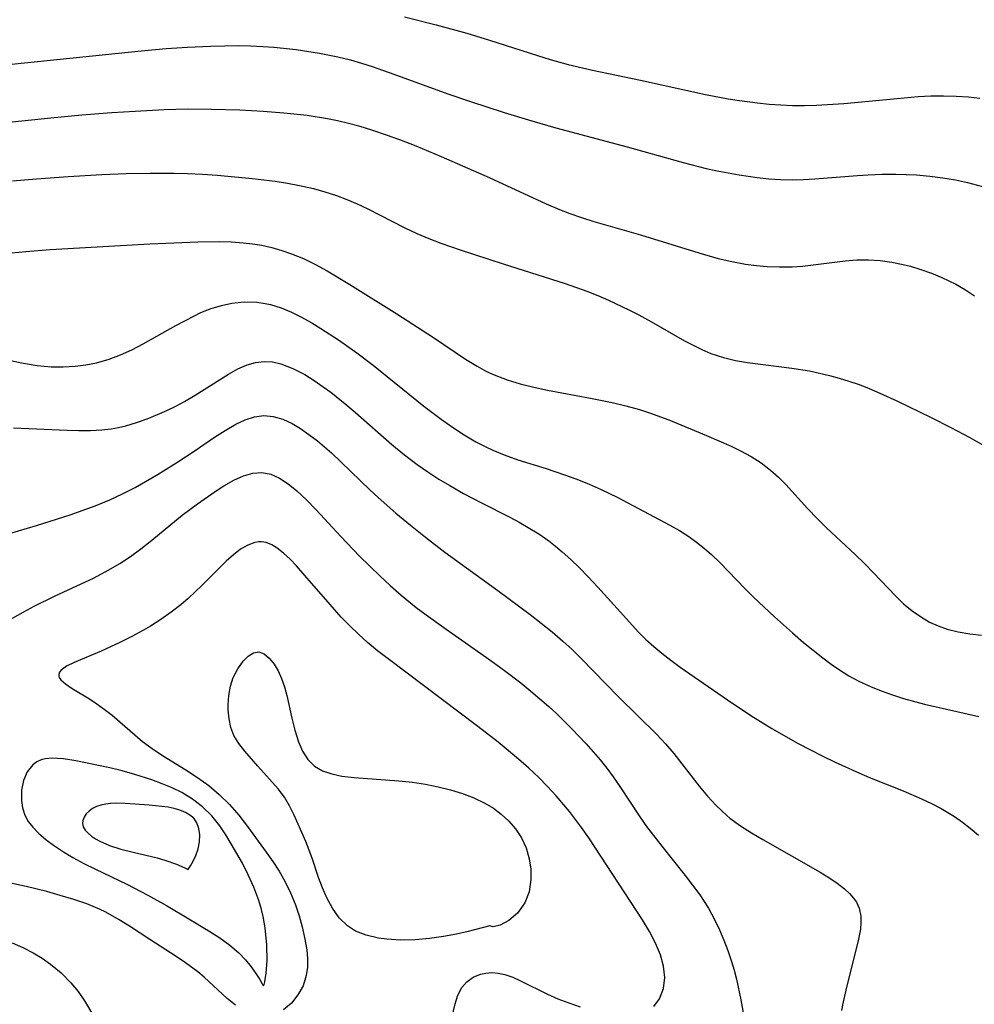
# Model space of a CAD drawing. Header units: inches. Extents: x 1073367 to 1082519, y 1569854 to 1574957.
# Tile 472 of 565: x 1079706 to 1079833, y 1573620 to 1573750. Entities that reach past the tile are written whole.
import ezdxf

# ---------------------------------------------------------------- set-up
doc = ezdxf.new("R2010")
doc.units = ezdxf.units.IN
doc.header["$MEASUREMENT"] = 0
doc.layers.add('CGG_CurvaNivelLidar_v1', color=7, linetype='Continuous', lineweight=30, true_color=0x008008)

msp = doc.modelspace()

# ---------------------------------------------------------------- linework, layer by layer
at = {"layer": 'CGG_CurvaNivelLidar_v1'}
for points in [[(1079757.2036, 1573750.4635, 75.5), (1079761.4019, 1573749.4158, 75.5), (1079765.4342, 1573748.3013, 75.5), (1079768.4692, 1573747.3744, 75.5), (1079774.7905, 1573745.3512, 75.5), (1079776.4644, 1573744.8396, 75.5), (1079778.8634, 1573744.1695, 75.5), (1079782.1012, 1573743.4103, 75.5), (1079788.446, 1573742.1034, 75.5), (1079797.0485, 1573740.2089, 75.5), (1079800.0295, 1573739.6476, 75.5), (1079801.5163, 1573739.4113, 75.5), (1079803.9275, 1573739.093, 75.5), (1079805.4577, 1573738.9355, 75.5), (1079806.99, 1573738.8193, 75.5), (1079808.5244, 1573738.7547, 75.5), (1079810.1227, 1573738.7501, 75.5), (1079811.7231, 1573738.7982, 75.5), (1079815.3269, 1573739.0322, 75.5), (1079822.375, 1573739.6917, 75.5), (1079825.1663, 1573739.92, 75.5), (1079826.8453, 1573740.0068, 75.5), (1079828.5214, 1573740.0349, 75.5), (1079830.1758, 1573739.9917, 75.5), (1079831.8241, 1573739.8802, 75.5), (1079833.312, 1573739.7224, 75.5)], [(1079702.1762, 1573743.8916, 75), (1079722.3766, 1573745.9809, 75), (1079725.6612, 1573746.2781, 75), (1079728.5197, 1573746.4719, 75), (1079731.5634, 1573746.6064, 75), (1079733.3774, 1573746.653, 75), (1079735.1899, 1573746.6656, 75), (1079736.84, 1573746.6373, 75), (1079738.4871, 1573746.5641, 75), (1079739.9152, 1573746.4604, 75), (1079742.8935, 1573746.1474, 75), (1079745.9831, 1573745.6855, 75), (1079748.3937, 1573745.1943, 75), (1079750.0563, 1573744.7752, 75), (1079751.498, 1573744.3572, 75), (1079752.9299, 1573743.9004, 75), (1079755.8048, 1573742.8945, 75), (1079762.9494, 1573740.3004, 75), (1079765.9218, 1573739.2699, 75), (1079770.3827, 1573737.821, 75), (1079774.0758, 1573736.7061, 75), (1079777.2294, 1573735.8032, 75), (1079786.666, 1573733.2703, 75), (1079794.0694, 1573731.2011, 75), (1079797.1208, 1573730.4305, 75), (1079798.5559, 1573730.111, 75), (1079801.487, 1573729.5636, 75), (1079803.8831, 1573729.226, 75), (1079805.421, 1573729.0699, 75), (1079806.9609, 1573728.9691, 75), (1079808.5023, 1573728.9329, 75), (1079810.0017, 1573728.9651, 75), (1079811.5021, 1573729.0484, 75), (1079817.123, 1573729.5093, 75), (1079818.5564, 1573729.5979, 75), (1079820.3832, 1573729.6583, 75), (1079822.2104, 1573729.6634, 75), (1079824.9434, 1573729.5672, 75), (1079826.7004, 1573729.4192, 75), (1079828.4479, 1573729.1939, 75), (1079830.0867, 1573728.9058, 75), (1079831.713, 1573728.5499, 75), (1079833.6983, 1573728.0245, 75)], [(1079705.3029, 1573736.5962, 74.5), (1079710.3975, 1573737.128, 74.5), (1079714.5094, 1573737.4994, 74.5), (1079718.5064, 1573737.8134, 74.5), (1079721.5703, 1573738.0166, 74.5), (1079725.433, 1573738.2119, 74.5), (1079728.5174, 1573738.2959, 74.5), (1079731.684, 1573738.2841, 74.5), (1079735.4205, 1573738.1599, 74.5), (1079738.5133, 1573737.9887, 74.5), (1079741.2613, 1573737.7792, 74.5), (1079744.341, 1573737.4564, 74.5), (1079747.0311, 1573737.0466, 74.5), (1079748.3625, 1573736.7782, 74.5), (1079749.779, 1573736.4338, 74.5), (1079751.1851, 1573736.0413, 74.5), (1079752.9806, 1573735.4847, 74.5), (1079754.7656, 1573734.8813, 74.5), (1079756.5406, 1573734.2385, 74.5), (1079758.7067, 1573733.4003, 74.5), (1079762.0768, 1573731.9929, 74.5), (1079768.4172, 1573729.2355, 74.5), (1079775.9401, 1573725.7622, 74.5), (1079777.7012, 1573725.0004, 74.5), (1079779.0846, 1573724.4577, 74.5), (1079780.6228, 1573723.9195, 74.5), (1079782.2737, 1573723.4, 74.5), (1079788.4094, 1573721.6393, 74.5), (1079796.1354, 1573719.2568, 74.5), (1079798.7104, 1573718.514, 74.5), (1079800.5184, 1573718.1003, 74.5), (1079802.3426, 1573717.7798, 74.5), (1079803.7709, 1573717.5947, 74.5), (1079805.2028, 1573717.4669, 74.5), (1079806.8396, 1573717.3956, 74.5), (1079808.4741, 1573717.4149, 74.5), (1079809.8794, 1573717.51, 74.5), (1079811.2807, 1573717.6582, 74.5), (1079815.5264, 1573718.1891, 74.5), (1079817.0567, 1573718.3168, 74.5), (1079818.5823, 1573718.3507, 74.5), (1079820.131, 1573718.2558, 74.5), (1079821.6719, 1573718.042, 74.5), (1079823.2016, 1573717.7273, 74.5), (1079824.1354, 1573717.4891, 74.5), (1079825.5388, 1573717.068, 74.5), (1079826.9209, 1573716.5775, 74.5), (1079828.2755, 1573716.0173, 74.5), (1079829.2196, 1573715.5742, 74.5), (1079830.1445, 1573715.0959, 74.5), (1079831.4174, 1573714.3604, 74.5), (1079832.6395, 1573713.5533, 74.5)], [(1079705.3435, 1573728.7841, 74), (1079708.5046, 1573729.0687, 74), (1079712.6976, 1573729.3751, 74), (1079717.1785, 1573729.6306, 74), (1079720.3984, 1573729.749, 74), (1079723.5734, 1573729.8116, 74), (1079726.6896, 1573729.8085, 74), (1079728.5151, 1573729.7647, 74), (1079730.4822, 1573729.6758, 74), (1079732.4458, 1573729.5464, 74), (1079737.0959, 1573729.1102, 74), (1079740.1139, 1573728.7203, 74), (1079741.7208, 1573728.4618, 74), (1079743.3156, 1573728.1611, 74), (1079745.1488, 1573727.7485, 74), (1079746.6904, 1573727.3336, 74), (1079748.2074, 1573726.8476, 74), (1079749.5972, 1573726.3206, 74), (1079750.9637, 1573725.7315, 74), (1079752.3603, 1573725.069, 74), (1079757.2692, 1573722.5677, 74), (1079758.8568, 1573721.8195, 74), (1079760.418, 1573721.1595, 74), (1079762.004, 1573720.5513, 74), (1079764.5711, 1573719.6523, 74), (1079770.2425, 1573717.7895, 74), (1079778.4506, 1573715.1938, 74), (1079781.3415, 1573714.1661, 74), (1079782.7698, 1573713.6042, 74), (1079784.1807, 1573713.0057, 74), (1079786.8664, 1573711.7364, 74), (1079788.2293, 1573711.0363, 74), (1079789.8834, 1573710.1292, 74), (1079794.2684, 1573707.6374, 74), (1079795.4041, 1573707.0372, 74), (1079796.5508, 1573706.4791, 74), (1079797.7524, 1573705.9628, 74), (1079799.4213, 1573705.3929, 74), (1079800.9782, 1573705.0184, 74), (1079802.5681, 1573704.7431, 74), (1079808.4633, 1573704.0209, 74), (1079810.7985, 1573703.6321, 74), (1079812.1303, 1573703.3512, 74), (1079813.4547, 1573703.0291, 74), (1079814.719, 1573702.6804, 74), (1079815.9731, 1573702.2928, 74), (1079817.2151, 1573701.8643, 74), (1079818.3678, 1573701.4244, 74), (1079819.6952, 1573700.8752, 74), (1079822.3221, 1573699.692, 74), (1079826.9032, 1573697.4897, 74), (1079829.4945, 1573696.1689, 74), (1079831.9813, 1573694.8293, 74), (1079834.7605, 1573693.2447, 74)], [(1079704.3178, 1573719.1706, 73.5), (1079707.1126, 1573719.4444, 73.5), (1079710.3275, 1573719.7011, 73.5), (1079723.496, 1573720.456, 73.5), (1079729.8739, 1573720.7262, 73.5), (1079732.7749, 1573720.7479, 73.5), (1079734.3282, 1573720.6981, 73.5), (1079735.8691, 1573720.5924, 73.5), (1079737.1069, 1573720.4554, 73.5), (1079738.3314, 1573720.2592, 73.5), (1079739.6609, 1573719.9624, 73.5), (1079740.9717, 1573719.588, 73.5), (1079742.2638, 1573719.1453, 73.5), (1079743.8627, 1573718.4965, 73.5), (1079745.4409, 1573717.7346, 73.5), (1079746.9891, 1573716.89, 73.5), (1079749.9925, 1573715.0855, 73.5), (1079756.2082, 1573711.2021, 73.5), (1079761.0238, 1573708.0708, 73.5), (1079765.2792, 1573705.1984, 73.5), (1079766.8067, 1573704.2521, 73.5), (1079768.0597, 1573703.5719, 73.5), (1079769.0564, 1573703.1033, 73.5), (1079770.7696, 1573702.4485, 73.5), (1079772.516, 1573701.9269, 73.5), (1079774.3024, 1573701.4921, 73.5), (1079776.1166, 1573701.1118, 73.5), (1079781.8087, 1573700.0476, 73.5), (1079784.693, 1573699.4648, 73.5), (1079786.5085, 1573699.0365, 73.5), (1079788.3011, 1573698.5378, 73.5), (1079789.6088, 1573698.1128, 73.5), (1079792.1894, 1573697.1595, 73.5), (1079797.1831, 1573695.1145, 73.5), (1079800.4103, 1573693.6891, 73.5), (1079801.648, 1573693.0835, 73.5), (1079803.0505, 1573692.3138, 73.5), (1079804.3902, 1573691.4633, 73.5), (1079805.65, 1573690.5147, 73.5), (1079806.6714, 1573689.5995, 73.5), (1079807.6419, 1573688.6191, 73.5), (1079810.5404, 1573685.4258, 73.5), (1079811.8301, 1573684.0644, 73.5), (1079813.0572, 1573682.8586, 73.5), (1079816.8248, 1573679.3359, 73.5), (1079818.0455, 1573678.1511, 73.5), (1079819.2759, 1573676.9032, 73.5), (1079822.1503, 1573673.8786, 73.5), (1079823.2415, 1573672.8449, 73.5), (1079824.387, 1573671.8921, 73.5), (1079825.5949, 1573671.0426, 73.5), (1079826.6793, 1573670.4179, 73.5), (1079827.8116, 1573669.8912, 73.5), (1079828.9882, 1573669.4692, 73.5), (1079830.4661, 1573669.1013, 73.5), (1079831.9904, 1573668.8541, 73.5), (1079833.5484, 1573668.6863, 73.5)], [(1079701.5202, 1573705.8054, 73), (1079706.527, 1573704.6942, 73), (1079708.5896, 1573704.3475, 73), (1079710.4454, 1573704.1919, 73), (1079712.0544, 1573704.1775, 73), (1079713.6584, 1573704.2725, 73), (1079715.0582, 1573704.4491, 73), (1079716.4425, 1573704.7165, 73), (1079718.1481, 1573705.1912, 73), (1079719.6219, 1573705.7469, 73), (1079721.1465, 1573706.4423, 73), (1079722.6473, 1573707.2131, 73), (1079726.9706, 1573709.6231, 73), (1079729.3183, 1573710.8944, 73), (1079730.2696, 1573711.352, 73), (1079731.6091, 1573711.8861, 73), (1079732.9781, 1573712.3028, 73), (1079734.3665, 1573712.5965, 73), (1079736.0217, 1573712.7699, 73), (1079737.6735, 1573712.7318, 73), (1079738.7618, 1573712.5727, 73), (1079739.4835, 1573712.4051, 73), (1079740.871, 1573711.9631, 73), (1079742.2426, 1573711.3954, 73), (1079743.6001, 1573710.7294, 73), (1079744.9445, 1573709.9857, 73), (1079746.1335, 1573709.2703, 73), (1079748.4879, 1573707.7354, 73), (1079750.8966, 1573706.0432, 73), (1079753.0814, 1573704.3874, 73), (1079759.7588, 1573698.9894, 73), (1079762.0758, 1573697.2321, 73), (1079763.5669, 1573696.1759, 73), (1079765.0867, 1573695.1777, 73), (1079766.6447, 1573694.2564, 73), (1079768.0484, 1573693.5297, 73), (1079768.8728, 1573693.1495, 73), (1079770.3855, 1573692.5332, 73), (1079772.2184, 1573691.8888, 73), (1079775.9422, 1573690.7133, 73), (1079778.3791, 1573689.902, 73), (1079780.0147, 1573689.3038, 73), (1079781.6308, 1573688.6595, 73), (1079783.2219, 1573687.9623, 73), (1079785.3431, 1573686.9266, 73), (1079790.9085, 1573684.0006, 73), (1079792.2932, 1573683.2496, 73), (1079793.5778, 1573682.5036, 73), (1079794.8269, 1573681.7098, 73), (1079796.0295, 1573680.8551, 73), (1079796.9517, 1573680.1187, 73), (1079797.8375, 1573679.3377, 73), (1079798.9545, 1573678.2509, 73), (1079802.2136, 1573674.852, 73), (1079803.3304, 1573673.7408, 73), (1079806.1497, 1573671.0934, 73), (1079808.5316, 1573668.9668, 73), (1079809.9897, 1573667.7186, 73), (1079812.5485, 1573665.6603, 73), (1079813.6465, 1573664.8488, 73), (1079814.7702, 1573664.0799, 73), (1079816.0144, 1573663.3119, 73), (1079817.296, 1573662.6098, 73), (1079818.8565, 1573661.8713, 73), (1079820.2877, 1573661.294, 73), (1079821.749, 1573660.7789, 73), (1079823.2158, 1573660.3179, 73), (1079826.0016, 1573659.5655, 73), (1079833.1838, 1573657.9337, 73)], [(1079705.4691, 1573696.1156, 72.5), (1079712.5952, 1573695.7944, 72.5), (1079714.1306, 1573695.7506, 72.5), (1079715.6551, 1573695.7577, 72.5), (1079717.1665, 1573695.8422, 72.5), (1079718.3924, 1573695.9891, 72.5), (1079719.3676, 1573696.166, 72.5), (1079720.3339, 1573696.3916, 72.5), (1079721.7564, 1573696.806, 72.5), (1079723.1602, 1573697.2979, 72.5), (1079724.5452, 1573697.8516, 72.5), (1079725.7523, 1573698.3839, 72.5), (1079726.9389, 1573698.9565, 72.5), (1079728.0992, 1573699.5726, 72.5), (1079729.5267, 1573700.4154, 72.5), (1079733.911, 1573703.2132, 72.5), (1079735.1402, 1573703.9, 72.5), (1079736.3763, 1573704.4458, 72.5), (1079737.502, 1573704.7662, 72.5), (1079738.6411, 1573704.8948, 72.5), (1079739.7542, 1573704.8164, 72.5), (1079740.8691, 1573704.5622, 72.5), (1079742.4395, 1573703.9636, 72.5), (1079744.0031, 1573703.1488, 72.5), (1079745.2402, 1573702.3826, 72.5), (1079746.4693, 1573701.5361, 72.5), (1079747.4434, 1573700.8149, 72.5), (1079749.5755, 1573699.118, 72.5), (1079750.7316, 1573698.1461, 72.5), (1079755.552, 1573693.916, 72.5), (1079757.2237, 1573692.5189, 72.5), (1079758.8863, 1573691.2454, 72.5), (1079760.2935, 1573690.265, 72.5), (1079761.7352, 1573689.3373, 72.5), (1079763.2057, 1573688.4565, 72.5), (1079765.0234, 1573687.4416, 72.5), (1079767.3892, 1573686.2, 72.5), (1079771.1631, 1573684.2874, 72.5), (1079772.3853, 1573683.6311, 72.5), (1079773.5854, 1573682.9416, 72.5), (1079774.9634, 1573682.0718, 72.5), (1079776.2949, 1573681.1358, 72.5), (1079777.1929, 1573680.4421, 72.5), (1079778.066, 1573679.7161, 72.5), (1079779.2269, 1573678.6717, 72.5), (1079780.3502, 1573677.5823, 72.5), (1079781.4429, 1573676.458, 72.5), (1079782.768, 1573675.0265, 72.5), (1079786.1651, 1573671.2616, 72.5), (1079788.1311, 1573669.1402, 72.5), (1079789.1531, 1573668.1251, 72.5), (1079790.1849, 1573667.1888, 72.5), (1079791.255, 1573666.2942, 72.5), (1079792.4628, 1573665.3538, 72.5), (1079793.699, 1573664.4459, 72.5), (1079799.9613, 1573660.1037, 72.5), (1079803.0147, 1573658.062, 72.5), (1079805.827, 1573656.3288, 72.5), (1079809.2864, 1573654.3655, 72.5), (1079812.4484, 1573652.7245, 72.5), (1079814.1744, 1573651.879, 72.5), (1079817.3205, 1573650.444, 72.5), (1079818.7358, 1573649.8478, 72.5), (1079823.2011, 1573648.073, 72.5), (1079825.6138, 1573647.0402, 72.5), (1079826.9361, 1573646.412, 72.5), (1079828.2262, 1573645.7313, 72.5), (1079829.9523, 1573644.6749, 72.5), (1079831.0098, 1573643.9336, 72.5), (1079832.0324, 1573643.1446, 72.5), (1079833.1358, 1573642.2103, 72.5)], [(1079702.5473, 1573681.4367, 72), (1079708.513, 1573683.1725, 72), (1079712.9854, 1573684.6002, 72), (1079716.2887, 1573685.7804, 72), (1079718.234, 1573686.5642, 72), (1079719.9108, 1573687.3543, 72), (1079721.5564, 1573688.2221, 72), (1079724.6021, 1573689.9707, 72), (1079727.0877, 1573691.501, 72), (1079729.3743, 1573693.0088, 72), (1079732.0704, 1573694.8542, 72), (1079733.4902, 1573695.7721, 72), (1079734.8962, 1573696.5806, 72), (1079736.1375, 1573697.1622, 72), (1079737.3746, 1573697.5647, 72), (1079738.6103, 1573697.7289, 72), (1079739.8542, 1573697.6061, 72), (1079741.0959, 1573697.2344, 72), (1079742.3321, 1573696.6659, 72), (1079743.4573, 1573696.0069, 72), (1079744.5731, 1573695.2429, 72), (1079745.678, 1573694.3947, 72), (1079747.5404, 1573692.7878, 72), (1079752.6119, 1573687.926, 72), (1079753.7446, 1573686.8794, 72), (1079756.0605, 1573684.8336, 72), (1079757.9865, 1573683.2144, 72), (1079759.9735, 1573681.6284, 72), (1079762.5633, 1573679.6709, 72), (1079769.5498, 1573674.5757, 72), (1079773.8202, 1573671.3939, 72), (1079776.7371, 1573669.0979, 72), (1079778.1638, 1573667.885, 72), (1079779.3985, 1573666.7602, 72), (1079780.5971, 1573665.5986, 72), (1079785.5253, 1573660.5109, 72), (1079790.5861, 1573655.5344, 72), (1079791.739, 1573654.2898, 72), (1079792.841, 1573653.003, 72), (1079796.1962, 1573648.7124, 72), (1079797.2827, 1573647.3989, 72), (1079798.4231, 1573646.1472, 72), (1079799.8445, 1573644.814, 72), (1079800.2632, 1573644.4714, 72), (1079801.6497, 1573643.4578, 72), (1079803.1062, 1573642.5237, 72), (1079804.6053, 1573641.6372, 72), (1079812.1822, 1573637.3043, 72), (1079813.3428, 1573636.6013, 72), (1079814.4296, 1573635.88, 72), (1079815.4141, 1573635.1233, 72), (1079816.0657, 1573634.521, 72), (1079816.624, 1573633.8808, 72), (1079816.9892, 1573633.3392, 72), (1079817.3593, 1573632.5396, 72), (1079817.58, 1573631.4996, 72), (1079817.5994, 1573630.66, 72), (1079817.5192, 1573629.7858, 72), (1079817.2787, 1573628.4575, 72), (1079815.6001, 1573621.7226, 72), (1079815.2099, 1573619.9474, 72), (1079815.0397, 1573619.0258, 72)], [(1079705.3373, 1573670.9237, 71.5), (1079706.7557, 1573671.7383, 71.5), (1079708.1983, 1573672.5121, 71.5), (1079711.0133, 1573673.8797, 71.5), (1079716.0536, 1573676.2211, 71.5), (1079718.1091, 1573677.3015, 71.5), (1079719.5561, 1573678.1695, 71.5), (1079720.9623, 1573679.1057, 71.5), (1079722.3289, 1573680.1021, 71.5), (1079723.7641, 1573681.2357, 71.5), (1079727.803, 1573684.5344, 71.5), (1079729.8193, 1573686.0596, 71.5), (1079732.1627, 1573687.6986, 71.5), (1079733.3185, 1573688.4333, 71.5), (1079734.641, 1573689.184, 71.5), (1079735.8936, 1573689.7571, 71.5), (1079737.1252, 1573690.1243, 71.5), (1079738.3351, 1573690.2144, 71.5), (1079739.522, 1573689.971, 71.5), (1079740.6883, 1573689.4444, 71.5), (1079741.8365, 1573688.6994, 71.5), (1079742.9676, 1573687.7867, 71.5), (1079744.249, 1573686.5835, 71.5), (1079745.5207, 1573685.267, 71.5), (1079748.7679, 1573681.7251, 71.5), (1079751.2722, 1573679.1297, 71.5), (1079753.9333, 1573676.5332, 71.5), (1079755.3308, 1573675.2394, 71.5), (1079756.7577, 1573673.9817, 71.5), (1079758.7543, 1573672.3521, 71.5), (1079760.0612, 1573671.3624, 71.5), (1079762.7266, 1573669.4513, 71.5), (1079768.4819, 1573665.4095, 71.5), (1079770.4167, 1573664.002, 71.5), (1079772.5804, 1573662.3527, 71.5), (1079773.9109, 1573661.284, 71.5), (1079776.2888, 1573659.2344, 71.5), (1079777.3408, 1573658.2603, 71.5), (1079779.3365, 1573656.291, 71.5), (1079781.2355, 1573654.2886, 71.5), (1079782.163, 1573653.2563, 71.5), (1079783.0774, 1573652.1785, 71.5), (1079783.9576, 1573651.074, 71.5), (1079784.8009, 1573649.9425, 71.5), (1079785.7052, 1573648.6393, 71.5), (1079788.33, 1573644.6611, 71.5), (1079789.236, 1573643.3677, 71.5), (1079791.2377, 1573640.7464, 71.5), (1079794.334, 1573636.9044, 71.5), (1079795.3308, 1573635.6176, 71.5), (1079796.2834, 1573634.3047, 71.5), (1079797.4128, 1573632.547, 71.5), (1079798.227, 1573631.0506, 71.5), (1079798.8724, 1573629.709, 71.5), (1079799.4646, 1573628.3383, 71.5), (1079800.004, 1573626.942, 71.5), (1079800.4877, 1573625.5226, 71.5), (1079800.8347, 1573624.3596, 71.5), (1079801.1399, 1573623.1839, 71.5), (1079801.7116, 1573620.4253, 71.5), (1079802.973, 1573613.344, 71.5)], [(1079790.2034, 1573619.5342, 71), (1079790.9633, 1573620.582, 71), (1079791.4653, 1573621.9173, 71), (1079791.634, 1573623.4081, 71), (1079791.4818, 1573624.8781, 71), (1079791.0703, 1573626.3873, 71), (1079790.4328, 1573627.9286, 71), (1079789.6297, 1573629.471, 71), (1079788.7101, 1573631.0109, 71), (1079781.589, 1573641.8572, 71), (1079780.6277, 1573643.2447, 71), (1079779.0382, 1573645.3573, 71), (1079777.2788, 1573647.4324, 71), (1079776.1452, 1573648.6548, 71), (1079774.9715, 1573649.8373, 71), (1079773.6405, 1573651.0854, 71), (1079772.272, 1573652.2936, 71), (1079769.5908, 1573654.5189, 71), (1079766.9029, 1573656.5929, 71), (1079755.0377, 1573665.5289, 71), (1079753.6554, 1573666.6024, 71), (1079752.3089, 1573667.7167, 71), (1079751.1119, 1573668.7928, 71), (1079749.9573, 1573669.9121, 71), (1079748.8438, 1573671.0674, 71), (1079747.3548, 1573672.7256, 71), (1079744.0415, 1573676.5859, 71), (1079742.9239, 1573677.8301, 71), (1079742.0686, 1573678.7238, 71), (1079741.2198, 1573679.523, 71), (1079740.3705, 1573680.194, 71), (1079739.6512, 1573680.63, 71), (1079738.9233, 1573680.9203, 71), (1079738.6176, 1573680.9909, 71), (1079738.2613, 1573681.0314, 71), (1079737.9027, 1573681.0256, 71), (1079737.4234, 1573680.9502, 71), (1079736.48, 1573680.6035, 71), (1079735.5325, 1573680.0415, 71), (1079734.579, 1573679.3141, 71), (1079733.6174, 1573678.4628, 71), (1079732.4571, 1573677.3349, 71), (1079730.4444, 1573675.3006, 71), (1079728.5778, 1573673.5273, 71), (1079727.6091, 1573672.6999, 71), (1079726.3208, 1573671.7028, 71), (1079724.9806, 1573670.7653, 71), (1079723.6017, 1573669.8847, 71), (1079722.6817, 1573669.3377, 71), (1079721.1272, 1573668.4798, 71), (1079719.568, 1573667.6918, 71), (1079717.0768, 1573666.5659, 71), (1079713.5254, 1573665.0826, 71), (1079712.5024, 1573664.5619, 71), (1079711.781, 1573664.0317, 71), (1079711.5824, 1573663.7847, 71), (1079711.466, 1573663.4678, 71), (1079711.4735, 1573663.2686, 71), (1079711.534, 1573663.0843, 71), (1079711.728, 1573662.7875, 71), (1079712.3609, 1573662.2221, 71), (1079713.2591, 1573661.6289, 71), (1079715.5206, 1573660.2598, 71), (1079716.5033, 1573659.607, 71), (1079717.4955, 1573658.8892, 71), (1079718.5283, 1573658.0763, 71), (1079722.5557, 1573654.625, 71), (1079723.8435, 1573653.6677, 71), (1079725.1956, 1573652.7642, 71), (1079728.2862, 1573650.852, 71), (1079729.8216, 1573649.8501, 71), (1079731.3051, 1573648.7758, 71), (1079732.7072, 1573647.6056, 71), (1079734.0446, 1573646.278, 71), (1079735.2858, 1573644.8529, 71), (1079736.4508, 1573643.3598, 71), (1079738.9196, 1573639.9557, 71), (1079739.7841, 1573638.717, 71), (1079740.6073, 1573637.4537, 71), (1079741.3639, 1573636.1547, 71), (1079742.1253, 1573634.6045, 71), (1079742.7725, 1573633.0099, 71), (1079743.2596, 1573631.5633, 71), (1079743.6675, 1573630.1109, 71), (1079743.9991, 1573628.6683, 71), (1079744.2702, 1573627.0686, 71), (1079744.3733, 1573625.895, 71), (1079744.3652, 1573624.7572, 71), (1079744.2208, 1573623.6678, 71), (1079743.7856, 1573622.3053, 71), (1079743.1166, 1573621.0758, 71), (1079742.264, 1573620.0094, 71), (1079741.2098, 1573619.107, 71)], [(1079734.8596, 1573619.717, 71), (1079733.7368, 1573620.6231, 71), (1079730.6915, 1573623.4312, 71), (1079729.8583, 1573624.138, 71), (1079728.2528, 1573625.3476, 71), (1079727.0151, 1573626.189, 71), (1079723.5102, 1573628.4138, 71), (1079720.828, 1573630.1683, 71), (1079719.4746, 1573631.021, 71), (1079717.6836, 1573632.0255, 71), (1079716.8747, 1573632.416, 71), (1079715.1822, 1573633.1174, 71), (1079713.4434, 1573633.7206, 71), (1079711.6747, 1573634.2555, 71), (1079709.8901, 1573634.7474, 71), (1079707.15, 1573635.4311, 71), (1079702.609, 1573636.4088, 71)], [(1079705.3252, 1573627.9613, 70.5), (1079706.7222, 1573627.3409, 70.5), (1079708.0716, 1573626.6489, 70.5), (1079709.2545, 1573625.9436, 70.5), (1079710.3794, 1573625.1648, 70.5), (1079711.7954, 1573623.9902, 70.5), (1079713.0792, 1573622.6861, 70.5), (1079714.0272, 1573621.5251, 70.5), (1079714.8827, 1573620.3, 70.5), (1079717.3412, 1573616.1687, 70.5)], [(1079763.1896, 1573616.9592, 71), (1079763.8897, 1573619.9167, 71), (1079764.2637, 1573621.0657, 71), (1079764.7836, 1573622.0667, 71), (1079765.4569, 1573622.8312, 71), (1079766.2905, 1573623.419, 71), (1079767.2496, 1573623.8188, 71), (1079767.9906, 1573623.9792, 71), (1079768.7682, 1573624.0327, 71), (1079769.619, 1573623.9701, 71), (1079770.4854, 1573623.7893, 71), (1079771.5205, 1573623.4351, 71), (1079772.5715, 1573622.9699, 71), (1079776.1306, 1573621.1967, 71), (1079777.5144, 1573620.5818, 71), (1079778.9321, 1573620.0197, 71), (1079780.4479, 1573619.487, 71)]]:
    msp.add_polyline3d(points, dxfattribs=at)
for points in [[(1079768.5, 1573630.2264, 70.5), (1079765.6287, 1573629.4771, 70.5), (1079764.1017, 1573629.1298, 70.5), (1079762.3788, 1573628.7963, 70.5), (1079760.5212, 1573628.527, 70.5), (1079758.6268, 1573628.3709, 70.5), (1079756.7243, 1573628.343, 70.5), (1079754.8781, 1573628.4542, 70.5), (1079753.747, 1573628.6047, 70.5), (1079752.1291, 1573628.9714, 70.5), (1079750.7446, 1573629.5059, 70.5), (1079749.6499, 1573630.2132, 70.5), (1079748.5726, 1573631.2823, 70.5), (1079747.669, 1573632.5443, 70.5), (1079746.9204, 1573633.9378, 70.5), (1079746.3475, 1573635.2538, 70.5), (1079745.8425, 1573636.6114, 70.5), (1079745.0354, 1573639.0554, 70.5), (1079744.6069, 1573640.2547, 70.5), (1079744.1439, 1573641.3808, 70.5), (1079742.5931, 1573644.8537, 70.5), (1079742.0019, 1573646.0982, 70.5), (1079741.3221, 1573647.2658, 70.5), (1079740.4926, 1573648.3549, 70.5), (1079737.7836, 1573651.3662, 70.5), (1079736.0926, 1573653.3241, 70.5), (1079735.2995, 1573654.3314, 70.5), (1079734.6501, 1573655.4075, 70.5), (1079734.2417, 1573656.4682, 70.5), (1079733.9917, 1573657.5995, 70.5), (1079733.8829, 1573658.7723, 70.5), (1079733.8791, 1573659.4523, 70.5), (1079733.9712, 1573660.7062, 70.5), (1079734.192, 1573661.9236, 70.5), (1079734.55, 1573663.0656, 70.5), (1079735.1385, 1573664.2438, 70.5), (1079735.8545, 1573665.232, 70.5), (1079736.5325, 1573665.9006, 70.5), (1079737.2339, 1573666.3324, 70.5), (1079737.9395, 1573666.4561, 70.5), (1079738.6441, 1573666.2091, 70.5), (1079739.3227, 1573665.6421, 70.5), (1079739.9628, 1573664.827, 70.5), (1079740.4879, 1573663.9381, 70.5), (1079740.9509, 1573662.9253, 70.5), (1079741.3247, 1573661.8533, 70.5), (1079741.6394, 1573660.7142, 70.5), (1079742.3061, 1573657.6778, 70.5), (1079742.6924, 1573656.0931, 70.5), (1079743.1751, 1573654.5847, 70.5), (1079743.7324, 1573653.3343, 70.5), (1079744.4315, 1573652.2402, 70.5), (1079745.3031, 1573651.3573, 70.5), (1079746.3582, 1573650.733, 70.5), (1079747.5759, 1573650.3111, 70.5), (1079748.9191, 1573650.0331, 70.5), (1079750.5524, 1573649.8306, 70.5), (1079756.4693, 1573649.4223, 70.5), (1079758.2844, 1573649.2357, 70.5), (1079759.9762, 1573648.9752, 70.5), (1079761.6528, 1573648.633, 70.5), (1079763.3045, 1573648.2154, 70.5), (1079764.8766, 1573647.7346, 70.5), (1079766.3952, 1573647.1632, 70.5), (1079767.8367, 1573646.4742, 70.5), (1079768.9627, 1573645.7884, 70.5), (1079770.0082, 1573645.004, 70.5), (1079771.0164, 1573644.0736, 70.5), (1079771.9149, 1573643.0483, 70.5), (1079772.6918, 1573641.8824, 70.5), (1079773.2949, 1573640.5395, 70.5), (1079773.711, 1573639.0808, 70.5), (1079773.9152, 1573637.7083, 70.5), (1079773.9362, 1573636.3405, 70.5), (1079773.6889, 1573634.7335, 70.5), (1079773.1282, 1573633.2831, 70.5), (1079772.1577, 1573631.9202, 70.5), (1079771.002, 1573630.9084, 70.5), (1079769.8645, 1573630.2922, 70.5), (1079768.9528, 1573630.0786, 70.5)], [(1079738.5, 1573622.2845, 71.5), (1079738.5731, 1573622.3162, 71.5), (1079738.6533, 1573622.4801, 71.5), (1079738.744, 1573622.7978, 71.5), (1079738.9286, 1573623.9607, 71.5), (1079739.0393, 1573625.6397, 71.5), (1079739.0133, 1573627.6926, 71.5), (1079738.7854, 1573629.976, 71.5), (1079738.5118, 1573631.457, 71.5), (1079738.2825, 1573632.3921, 71.5), (1079737.9192, 1573633.597, 71.5), (1079737.27, 1573635.332, 71.5), (1079736.5324, 1573636.9759, 71.5), (1079735.7573, 1573638.4968, 71.5), (1079734.2821, 1573641.0821, 71.5), (1079733.5577, 1573642.2787, 71.5), (1079732.783, 1573643.4343, 71.5), (1079731.7137, 1573644.7654, 71.5), (1079730.4985, 1573645.9656, 71.5), (1079729.1742, 1573646.9777, 71.5), (1079727.7283, 1573647.8477, 71.5), (1079726.4531, 1573648.4721, 71.5), (1079725.1291, 1573649.0271, 71.5), (1079723.7721, 1573649.5322, 71.5), (1079721.5515, 1573650.2642, 71.5), (1079719.8765, 1573650.737, 71.5), (1079718.2059, 1573651.1399, 71.5), (1079713.7136, 1573652.0329, 71.5), (1079712.0864, 1573652.3026, 71.5), (1079710.5907, 1573652.4087, 71.5), (1079709.6843, 1573652.3338, 71.5), (1079709.1496, 1573652.2014, 71.5), (1079708.5637, 1573651.9389, 71.5), (1079708.0308, 1573651.5399, 71.5), (1079707.3053, 1573650.6023, 71.5), (1079706.8201, 1573649.4512, 71.5), (1079706.556, 1573648.1666, 71.5), (1079706.5188, 1573646.8251, 71.5), (1079706.655, 1573645.834, 71.5), (1079706.9621, 1573644.8762, 71.5), (1079707.4169, 1573644.0448, 71.5), (1079708.0191, 1573643.2607, 71.5), (1079708.7972, 1573642.4681, 71.5), (1079709.7966, 1573641.6171, 71.5), (1079710.9013, 1573640.7996, 71.5), (1079712.0887, 1573640.0154, 71.5), (1079713.3446, 1573639.2661, 71.5), (1079714.8042, 1573638.4801, 71.5), (1079716.3106, 1573637.7305, 71.5), (1079720.4569, 1573635.7508, 71.5), (1079723.2672, 1573634.2723, 71.5), (1079725.7019, 1573632.9062, 71.5), (1079728.6863, 1573631.1717, 71.5), (1079731.4568, 1573629.4946, 71.5), (1079732.7735, 1573628.6325, 71.5), (1079734.1174, 1573627.6625, 71.5), (1079735.2923, 1573626.6563, 71.5), (1079736.189, 1573625.7081, 71.5), (1079736.9305, 1573624.7792, 71.5), (1079737.5311, 1573623.9278, 71.5), (1079738.0574, 1573623.1097, 71.5), (1079738.3878, 1573622.5416, 71.5)], [(1079728.5, 1573637.6675, 72), (1079728.6133, 1573637.7802, 72), (1079728.8854, 1573638.1662, 72), (1079729.2437, 1573638.7697, 72), (1079729.6154, 1573639.5401, 72), (1079729.9271, 1573640.4287, 72), (1079730.1053, 1573641.3364, 72), (1079730.1403, 1573642.2533, 72), (1079730.0176, 1573643.1226, 72), (1079729.7411, 1573643.8666, 72), (1079729.3244, 1573644.4665, 72), (1079728.8112, 1573644.8859, 72), (1079728.2255, 1573645.2179, 72), (1079727.5051, 1573645.5105, 72), (1079726.7357, 1573645.7352, 72), (1079725.9324, 1573645.905, 72), (1079725.1147, 1573646.0275, 72), (1079723.4403, 1573646.1891, 72), (1079720.2483, 1573646.3934, 72), (1079718.9536, 1573646.4305, 72), (1079718.3251, 1573646.4031, 72), (1079717.6738, 1573646.3218, 72), (1079717.0518, 1573646.185, 72), (1079716.4705, 1573645.9912, 72), (1079715.9443, 1573645.7353, 72), (1079715.481, 1573645.4075, 72), (1079715.0995, 1573645.0273, 72), (1079714.8109, 1573644.6126, 72), (1079714.6337, 1573644.1793, 72), (1079714.5937, 1573643.7418, 72), (1079714.7148, 1573643.3079, 72), (1079714.9739, 1573642.8872, 72), (1079715.3414, 1573642.4834, 72), (1079715.7947, 1573642.101, 72), (1079716.3174, 1573641.746, 72), (1079716.9036, 1573641.4205, 72), (1079718.1994, 1573640.8604, 72), (1079719.6893, 1573640.3784, 72), (1079721.3329, 1573639.9579, 72), (1079724.47, 1573639.2225, 72), (1079725.5142, 1573638.9285, 72), (1079727.0663, 1573638.3743, 72), (1079728.134, 1573637.8987, 72), (1079728.4197, 1573637.7434, 72)]]:
    msp.add_polyline3d(points, close=True, dxfattribs=at)

doc.saveas('drawing.dxf')
